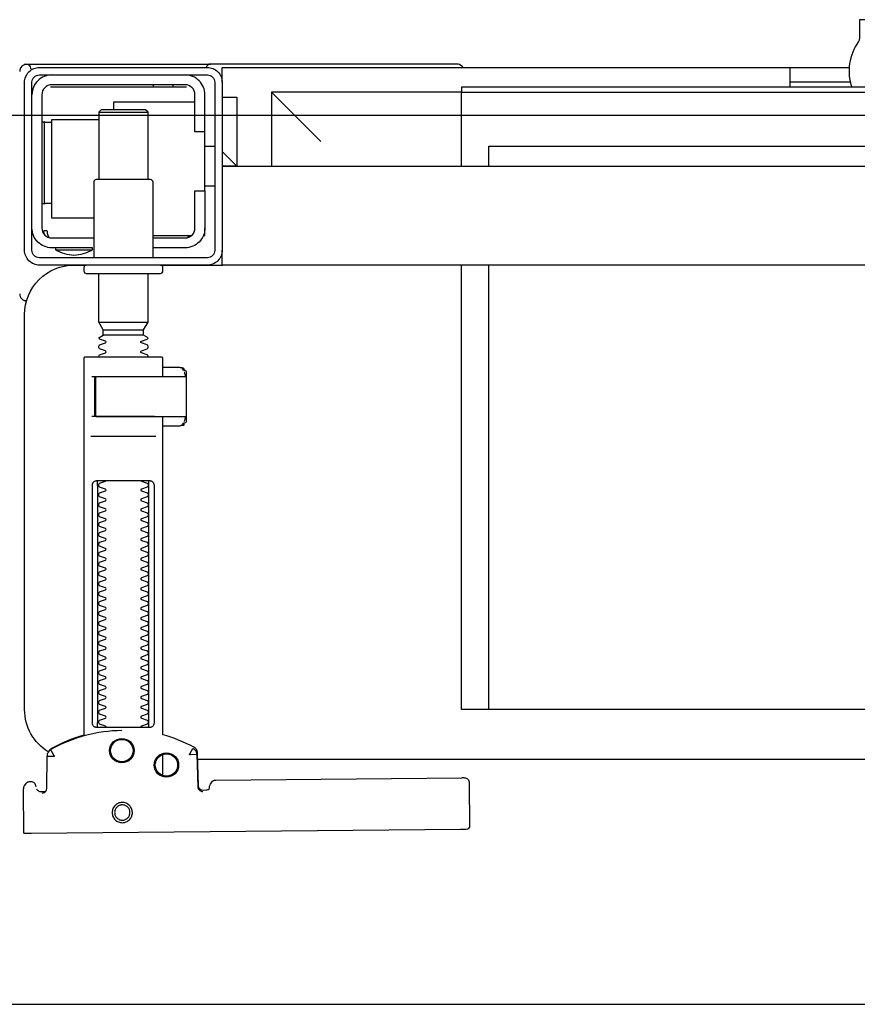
# Model space of a CAD drawing. Header units: millimetres. Extents: x 42924 to 92944, y -369470 to -179866.
# Tile 438 of 512: x 74494 to 74511, y -181714 to -181694. Entities that reach past the tile are written whole.
import ezdxf

# ---------------------------------------------------------------- set-up
doc = ezdxf.new("R2010")
doc.units = ezdxf.units.MM
doc.layers.get('0').update_dxf_attribs({"color": 8})
doc.layers.add('!! 0_ Istn-sciany', color=8, linetype='Continuous')
doc.layers.add('!! 2 ZABUDOWA GK-MDF', color=8, linetype='Continuous')
doc.layers.add('!!_@ wypos sanit nd', color=8, linetype='Continuous', plot=False)

# ---------------------------------------------------------------- blocks, each defined once
blk = doc.blocks.new('A$Cff2eaf8b')
for points in [[(0.19864, 0.08252), (0.11173, 0.08169)], [(0.20013, 0.08252), (0.20025, 0.07353)], [(0.16386, 0.07389), (0.16409, 0.07384), (0.16425, 0.07378), (0.1644, 0.07368), (0.16452, 0.07356), (0.16463, 0.07342), (0.16471, 0.07326), (0.16476, 0.07309), (0.16478, 0.07292), (0.16496, 0.06636), (0.16497, 0.06624), (0.16498, 0.06614), (0.165, 0.06604), (0.16503, 0.06594), (0.16507, 0.06584), (0.16511, 0.06575), (0.16516, 0.06566), (0.16521, 0.06557), (0.16527, 0.06549), (0.16534, 0.0654), (0.16542, 0.06533), (0.1655, 0.06526), (0.16558, 0.06519), (0.16567, 0.06513), (0.16576, 0.06508), (0.16651, 0.0647), (0.16726, 0.06433), (0.16803, 0.06399), (0.16881, 0.06367), (0.1696, 0.06337), (0.17039, 0.06309), (0.17119, 0.06284), (0.172, 0.0626), (0.172, -0.00186)], [(0.1651, 0.06653), (0.16492, 0.07312), (0.1649, 0.07329), (0.16485, 0.07345), (0.16478, 0.07361), (0.16467, 0.07374), (0.16455, 0.07386), (0.16441, 0.07396), (0.16425, 0.07403), (0.16409, 0.07408), (0.16391, 0.07409)], [(0.19757, 0.07355), (0.19749, 0.07368), (0.19738, 0.0738), (0.19726, 0.0739), (0.19713, 0.07399), (0.19698, 0.07405), (0.19683, 0.07408), (0.19667, 0.07409), (0.19577, 0.07408)], [(0.172, 0.07087), (0.172, 0.06656)], [(0.16493, 0.0675), (-0.16477, 0.0675)], [(0.17483, 0.06014), (0.17483, 0.01214)], [(0.18523, 0.01214), (0.18523, 0.06014)], [(-0.11847, -0.0325), (-0.11847, 0.0575), (0.11153, 0.0575), (0.11153, -0.0325)], [(0.10602, 0.0575), (0.10602, -0.0325)], [(0.18662, 0.00214), (0.17345, 0.00214)], [(0.16811, -0.00015), (0.16776, -0.00056), (0.16776, -0.00022), (0.16779, -0.00011), (0.16786, -0.00004), (0.16797, 0), (0.1681, 0.00001), (0.16822, 0.00001), (0.16841, 0.00003), (0.16887, 0.00014), (0.172, 0.00014)], [(0.16848, 0.00006), (0.16856, 0.00012), (0.16876, 0.00014)], [(0.16732, -0.0019), (0.16732, -0.00074), (0.16736, -0.00062), (0.16746, -0.00054), (0.16767, -0.00049)], [(0.16751, -0.00165), (0.16754, -0.00139), (0.16766, -0.00086)], [(0.17371, -0.00186), (0.18481, -0.00186), (0.18637, -0.00186)], [(0.16767, -0.01124), (0.16755, -0.01122), (0.16746, -0.01119), (0.16737, -0.01112), (0.16732, -0.01098), (0.16732, -0.00983)], [(0.18558, -0.00986), (0.18637, -0.00986)], [(0.16766, -0.01087), (0.16754, -0.01033), (0.16751, -0.01008)], [(0.172, -0.01186), (0.16887, -0.01186), (0.16841, -0.01176), (0.16831, -0.01174), (0.16819, -0.01174), (0.16806, -0.01173), (0.16794, -0.01172), (0.16783, -0.01166), (0.16776, -0.01151), (0.16776, -0.01117), (0.16811, -0.01157)], [(0.16876, -0.01186), (0.16866, -0.01186), (0.16848, -0.01178)], [(0.1759, -0.0183), (0.1841, -0.0183)], [(0.1841, -0.01936), (0.1759, -0.01936)], [(0.185, -0.02092), (0.175, -0.02092)], [(0.19962, -0.02522), (0.19976, -0.02523), (0.19987, -0.02526), (0.20001, -0.0253)], [(-0.16, -0.0355), (-0.16, -0.0325), (0.16, -0.0325), (0.16, -0.0355)], [(0.16, -0.0485), (0.16, -0.0365)], [(0.174, -0.0385), (0.16618, -0.0385)], [(0.167, -0.03806), (0.16693, -0.03815), (0.16687, -0.03825), (0.16681, -0.03837), (0.16675, -0.0385)], [(0.19499, -0.03806), (0.19506, -0.03814), (0.19512, -0.03823), (0.19517, -0.03833), (0.19521, -0.03842), (0.19525, -0.03853), (0.19528, -0.03863), (0.19531, -0.03874), (0.19533, -0.03885), (0.19535, -0.03896), (0.19537, -0.03907), (0.19538, -0.03917), (0.19539, -0.03927), (0.19537, -0.03937), (0.19547, -0.0394), (0.19557, -0.0394), (0.19567, -0.0394), (0.19578, -0.0394), (0.19589, -0.0394), (0.19612, -0.0394), (0.19616, -0.0393), (0.19615, -0.03919), (0.19613, -0.03907), (0.19609, -0.03894), (0.19605, -0.03882), (0.19594, -0.03861)], [(0.1635, -0.0475), (0.1635, -0.04)], [(0.186, -0.042), (0.1945, -0.042), (0.1945, -0.062), (0.185, -0.062)], [(0.19591, -0.04489), (0.19602, -0.04489), (0.19615, -0.04489), (0.19632, -0.04489), (0.1965, -0.04489)], [(0.1615, -0.0485), (0.1635, -0.0485)], [(0.175, -0.0498), (0.175, -0.06346), (0.1755, -0.06396), (0.1845, -0.06396), (0.185, -0.06346), (0.185, -0.0498)], [(0.16, -0.0555), (0.157, -0.0525), (0.16, -0.0525), (-0.16, -0.0525), (-0.157, -0.0525), (-0.16, -0.0555)], [(0.10602, -0.0525), (0.10602, -0.05658), (-0.11847, -0.05658)], [(0.11153, -0.0525), (0.11153, -0.0675), (0.15, -0.0675)], [(0.14, -0.0575), (0.15, -0.0675), (0.15, -0.0525)], [(0.16, -0.0665), (0.157, -0.0665), (0.157, -0.0525)], [(0.1615, -0.0565), (0.1635, -0.0565)], [(0.1965, -0.06151), (0.19632, -0.06151), (0.19615, -0.06151), (0.19602, -0.06151), (0.19591, -0.06151)], [(0.185, -0.06346), (0.175, -0.06346)], [(0.1655, -0.0655), (0.182, -0.0655), (0.182, -0.06396)], [(0.03283, -0.0695), (0.045, -0.0695)], [(0.16, -0.0695), (0.16, -0.0725), (0.03305, -0.0725)], [(0.045, -0.0685), (0.045, -0.0725)], [(0.16721, -0.0685), (0.19466, -0.0685), (0.19478, -0.0685)], [(0.17, -0.069), (0.17, -0.0685)], [(0.174, -0.069), (0.174, -0.0685)]]:
    blk.add_lwpolyline(points)
for points in [[(0.16424, 0.07378), (0.16327, 0.07377), (0.16304, 0.07374), (0.16282, 0.07366), (0.16262, 0.07353), (0.16265, 0.07357), (0.16258, 0.07337), (0.16257, 0.07317, -0.157432), (0.16238, 0.07258), (0.1621, 0.07218, -0.241147), (0.16129, 0.07175), (0.1115, 0.07128), (0.11133, 0.07127), (0.11119, 0.07127), (0.11107, 0.07127), (0.11094, 0.07128), (0.11078, 0.0713), (0.11062, 0.07135), (0.11047, 0.07143), (0.11033, 0.07153), (0.11022, 0.07165), (0.11012, 0.07179), (0.11005, 0.07194), (0.11001, 0.0721), (0.10999, 0.07227), (0.10995, 0.08127), (0.11022, 0.08166)], [(0.19647, 0.0744), (0.19626, 0.07438), (0.19604, 0.0743), (0.19585, 0.07417), (0.19566, 0.07396, 0.132231), (0.19551, 0.07346), (0.19546, 0.06691)], [(0.19768, 0.0731, 0.415336), (0.19869, 0.07211)], [(0.19885, 0.07212), (0.19898, 0.07212), (0.19912, 0.07213), (0.19927, 0.07216), (0.1994, 0.07222), (0.19953, 0.07229), (0.19965, 0.07238), (0.19975, 0.07248), (0.20007, 0.07294, 0.158481), (0.20025, 0.07353)], [(0.18031, 0.06175, 0.125713), (0.19466, 0.06556, 0.121439), (0.19519, 0.06605, -0.262119), (0.2, 0.0575), (0.2, -0.0225, -0.414214), (0.19, -0.0325), (0.18751, -0.0325, 0.405519), (0.188, -0.032), (0.188, -0.0313, 0.414214), (0.1875, -0.0308), (0.1725, -0.0308, 0.414214), (0.172, -0.0313), (0.172, -0.032, 0.405519), (0.17249, -0.0325, 0.001664), (0.15993, -0.0325)], [(0.172, -0.00986), (0.172, -0.01366, 0.414214), (0.1722, -0.01386), (0.18462, -0.01386), (0.1878, -0.01386, 0.414214), (0.188, -0.01366), (0.188, 0.06267), (0.18885, 0.06292), (0.18969, 0.06319), (0.19052, 0.0635), (0.19134, 0.06382), (0.19215, 0.06417), (0.19295, 0.06454), (0.19374, 0.06494), (0.19456, 0.06538), (0.19464, 0.06544), (0.19473, 0.0655), (0.19481, 0.06557), (0.19488, 0.06564), (0.19495, 0.06572), (0.19502, 0.06581)], [(0.17647, 0.01114, 0.182836), (0.17636, 0.01123), (0.17515, 0.01163, 0.050055), (0.175, 0.0119), (0.175, 0.01218, 0.050055), (0.17515, 0.01244), (0.17636, 0.01285, 0.719897), (0.17636, 0.01323), (0.17515, 0.01363, 0.050055), (0.175, 0.0139), (0.175, 0.01418, 0.050055), (0.17515, 0.01444), (0.17636, 0.01485, 0.719897), (0.17636, 0.01523), (0.17515, 0.01563, 0.050055), (0.175, 0.0159), (0.175, 0.01618, 0.050055), (0.17515, 0.01644), (0.17636, 0.01685, 0.719897), (0.17636, 0.01723), (0.17515, 0.01763, 0.050055), (0.175, 0.0179), (0.175, 0.01818, 0.050055), (0.17515, 0.01844), (0.17636, 0.01885, 0.719897), (0.17636, 0.01923), (0.17515, 0.01963, 0.050055), (0.175, 0.0199), (0.175, 0.02018, 0.050055), (0.17515, 0.02044), (0.17636, 0.02085, 0.719897), (0.17636, 0.02123), (0.17515, 0.02163, 0.050055), (0.175, 0.0219), (0.175, 0.02218, 0.050055), (0.17515, 0.02244), (0.17636, 0.02285, 0.719897), (0.17636, 0.02323), (0.17515, 0.02363, 0.050055), (0.175, 0.0239), (0.175, 0.02418, 0.050055), (0.17515, 0.02444), (0.17636, 0.02485, 0.719897), (0.17636, 0.02523), (0.17515, 0.02563, 0.050055), (0.175, 0.0259), (0.175, 0.02618, 0.050055), (0.17515, 0.02644), (0.17636, 0.02685, 0.719897), (0.17636, 0.02723), (0.17515, 0.02763, 0.050055), (0.175, 0.0279), (0.175, 0.02818, 0.050055), (0.17515, 0.02844), (0.17636, 0.02885, 0.719897), (0.17636, 0.02923), (0.17515, 0.02963, 0.050055), (0.175, 0.0299), (0.175, 0.03018, 0.050055), (0.17515, 0.03044), (0.17636, 0.03085, 0.719897), (0.17636, 0.03123), (0.17515, 0.03163, 0.050055), (0.175, 0.0319), (0.175, 0.03218, 0.050055), (0.17515, 0.03244), (0.17636, 0.03285, 0.719897), (0.17636, 0.03323), (0.17515, 0.03363, 0.050055), (0.175, 0.0339), (0.175, 0.03418, 0.050055), (0.17515, 0.03444), (0.17636, 0.03485, 0.719897), (0.17636, 0.03523), (0.17515, 0.03563, 0.050055), (0.175, 0.0359), (0.175, 0.03618, 0.050055), (0.17515, 0.03644), (0.17636, 0.03685, 0.719897), (0.17636, 0.03723), (0.17515, 0.03763, 0.050055), (0.175, 0.0379), (0.175, 0.03818, 0.050055), (0.17515, 0.03844), (0.17636, 0.03885, 0.719897), (0.17636, 0.03923), (0.17515, 0.03963, 0.050055), (0.175, 0.0399), (0.175, 0.04018, 0.050055), (0.17515, 0.04044), (0.17636, 0.04085, 0.719897), (0.17636, 0.04123), (0.17515, 0.04163, 0.050055), (0.175, 0.0419), (0.175, 0.04218, 0.050055), (0.17515, 0.04244), (0.17636, 0.04285, 0.719897), (0.17636, 0.04323), (0.17515, 0.04363, 0.050055), (0.175, 0.0439), (0.175, 0.04418, 0.050055), (0.17515, 0.04444), (0.17636, 0.04485, 0.719897), (0.17636, 0.04523), (0.17515, 0.04563, 0.050055), (0.175, 0.0459), (0.175, 0.04618, 0.050055), (0.17515, 0.04644), (0.17636, 0.04685, 0.719897), (0.17636, 0.04723), (0.17515, 0.04763, 0.050055), (0.175, 0.0479), (0.175, 0.04818, 0.050055), (0.17515, 0.04844), (0.17636, 0.04885, 0.719897), (0.17636, 0.04923), (0.17515, 0.04963, 0.050055), (0.175, 0.0499), (0.175, 0.05018, 0.050055), (0.17515, 0.05044), (0.17636, 0.05085, 0.719897), (0.17636, 0.05123), (0.17515, 0.05163, 0.050055), (0.175, 0.0519), (0.175, 0.05218, 0.050055), (0.17515, 0.05244), (0.17636, 0.05285, 0.719897), (0.17636, 0.05323), (0.17515, 0.05363, 0.050055), (0.175, 0.0539), (0.175, 0.05418, 0.050055), (0.17515, 0.05444), (0.17636, 0.05485, 0.719897), (0.17636, 0.05523), (0.17515, 0.05563, 0.050055), (0.175, 0.0559), (0.175, 0.05618, 0.050055), (0.17515, 0.05644), (0.17636, 0.05685, 0.719897), (0.17636, 0.05723), (0.17515, 0.05763, 0.050055), (0.175, 0.0579), (0.175, 0.05818, 0.050055), (0.17515, 0.05844), (0.17636, 0.05885, 0.719897), (0.17636, 0.05923), (0.17515, 0.05963, 0.050055), (0.175, 0.0599), (0.175, 0.06018, 0.050055), (0.17515, 0.06044), (0.17636, 0.06085, 0.474594), (0.17647, 0.06114)], [(0.18353, 0.06114, 0.474594), (0.18364, 0.06085), (0.18485, 0.06044, 0.050055), (0.185, 0.06018), (0.185, 0.0599, 0.050055), (0.18485, 0.05963), (0.18364, 0.05923, 0.719897), (0.18364, 0.05885), (0.18485, 0.05844, 0.050055), (0.185, 0.05818), (0.185, 0.0579, 0.050055), (0.18485, 0.05763), (0.18364, 0.05723, 0.719897), (0.18364, 0.05685), (0.18485, 0.05644, 0.050055), (0.185, 0.05618), (0.185, 0.0559, 0.050055), (0.18485, 0.05563), (0.18364, 0.05523, 0.719897), (0.18364, 0.05485), (0.18485, 0.05444, 0.050055), (0.185, 0.05418), (0.185, 0.0539, 0.050055), (0.18485, 0.05363), (0.18364, 0.05323, 0.719897), (0.18364, 0.05285), (0.18485, 0.05244, 0.050055), (0.185, 0.05218), (0.185, 0.0519, 0.050055), (0.18485, 0.05163), (0.18364, 0.05123, 0.719897), (0.18364, 0.05085), (0.18485, 0.05044, 0.050055), (0.185, 0.05018), (0.185, 0.0499, 0.050055), (0.18485, 0.04963), (0.18364, 0.04923, 0.719897), (0.18364, 0.04885), (0.18485, 0.04844, 0.050055), (0.185, 0.04818), (0.185, 0.0479, 0.050055), (0.18485, 0.04763), (0.18364, 0.04723, 0.719897), (0.18364, 0.04685), (0.18485, 0.04644, 0.050055), (0.185, 0.04618), (0.185, 0.0459, 0.050055), (0.18485, 0.04563), (0.18364, 0.04523, 0.719897), (0.18364, 0.04485), (0.18485, 0.04444, 0.050055), (0.185, 0.04418), (0.185, 0.0439, 0.050055), (0.18485, 0.04363), (0.18364, 0.04323, 0.719897), (0.18364, 0.04285), (0.18485, 0.04244, 0.050055), (0.185, 0.04218), (0.185, 0.0419, 0.050055), (0.18485, 0.04163), (0.18364, 0.04123, 0.719897), (0.18364, 0.04085), (0.18485, 0.04044, 0.050055), (0.185, 0.04018), (0.185, 0.0399, 0.050055), (0.18485, 0.03963), (0.18364, 0.03923, 0.719897), (0.18364, 0.03885), (0.18485, 0.03844, 0.050055), (0.185, 0.03818), (0.185, 0.0379, 0.050055), (0.18485, 0.03763), (0.18364, 0.03723, 0.719897), (0.18364, 0.03685), (0.18485, 0.03644, 0.050055), (0.185, 0.03618), (0.185, 0.0359, 0.050055), (0.18485, 0.03563), (0.18364, 0.03523, 0.719897), (0.18364, 0.03485), (0.18485, 0.03444, 0.050055), (0.185, 0.03418), (0.185, 0.0339, 0.050055), (0.18485, 0.03363), (0.18364, 0.03323, 0.719897), (0.18364, 0.03285), (0.18485, 0.03244, 0.050055), (0.185, 0.03218), (0.185, 0.0319, 0.050055), (0.18485, 0.03163), (0.18364, 0.03123, 0.719897), (0.18364, 0.03085), (0.18485, 0.03044, 0.050055), (0.185, 0.03018), (0.185, 0.0299, 0.050055), (0.18485, 0.02963), (0.18364, 0.02923, 0.719897), (0.18364, 0.02885), (0.18485, 0.02844, 0.050055), (0.185, 0.02818), (0.185, 0.0279, 0.050055), (0.18485, 0.02763), (0.18364, 0.02723, 0.719897), (0.18364, 0.02685), (0.18485, 0.02644, 0.050055), (0.185, 0.02618), (0.185, 0.0259, 0.050055), (0.18485, 0.02563), (0.18364, 0.02523, 0.719897), (0.18364, 0.02485), (0.18485, 0.02444, 0.050055), (0.185, 0.02418), (0.185, 0.0239, 0.050055), (0.18485, 0.02363), (0.18364, 0.02323, 0.719897), (0.18364, 0.02285), (0.18485, 0.02244, 0.050055), (0.185, 0.02218), (0.185, 0.0219, 0.050055), (0.18485, 0.02163), (0.18364, 0.02123, 0.719897), (0.18364, 0.02085), (0.18485, 0.02044, 0.050055), (0.185, 0.02018), (0.185, 0.0199, 0.050055), (0.18485, 0.01963), (0.18364, 0.01923, 0.719897), (0.18364, 0.01885), (0.18485, 0.01844, 0.050055), (0.185, 0.01818), (0.185, 0.0179, 0.050055), (0.18485, 0.01763), (0.18364, 0.01723, 0.719897), (0.18364, 0.01685), (0.18485, 0.01644, 0.050055), (0.185, 0.01618), (0.185, 0.0159, 0.050055), (0.18485, 0.01563), (0.18364, 0.01523, 0.719897), (0.18364, 0.01485), (0.18485, 0.01444, 0.050055), (0.185, 0.01418), (0.185, 0.0139, 0.050055), (0.18485, 0.01363), (0.18364, 0.01323, 0.719897), (0.18364, 0.01285), (0.18485, 0.01244, 0.050055), (0.185, 0.01218), (0.185, 0.0119, 0.050055), (0.18485, 0.01163), (0.18364, 0.01123, 0.182836), (0.18353, 0.01114)], [(0.18575, -0.00966), (0.18575, -0.00207), (0.18572, -0.00196), (0.18564, -0.00189), (0.18554, -0.00186), (0.18565, -0.00188), (0.18573, -0.00194), (0.18577, -0.00204), (0.18577, -0.00966), (0.18574, -0.00977), (0.18566, -0.00984), (0.18547, -0.00986), (0.18558, -0.00981), (0.18563, -0.00966), (0.18563, -0.00206), (0.18557, -0.00191), (0.18547, -0.00186), (0.16743, -0.00186, 0.414214), (0.16723, -0.00206), (0.16723, -0.00966, 0.414214), (0.16743, -0.00986), (0.18547, -0.00986)], [(0.18555, -0.00986, 0.414213), (0.18575, -0.00966), (0.18575, -0.00207), (0.18575, -0.00966), (0.18572, -0.00977), (0.18564, -0.00984), (0.18554, -0.00986)], [(0.175, -0.01382), (0.175, -0.01406, -0.050055), (0.17515, -0.01432), (0.17636, -0.01473, -0.719897), (0.17636, -0.01511), (0.17515, -0.01552, -0.050055), (0.175, -0.01578), (0.175, -0.01606, -0.050055), (0.17515, -0.01632), (0.17636, -0.01673, -0.719897), (0.17636, -0.01711), (0.17515, -0.01752, -0.050055), (0.175, -0.01778), (0.1759, -0.0183), (0.1759, -0.01936), (0.175, -0.02092), (0.175, -0.0308)], [(0.185, -0.01382), (0.185, -0.01406, 0.050055), (0.18485, -0.01432), (0.18364, -0.01473, 0.719897), (0.18364, -0.01511), (0.18485, -0.01552, 0.050055), (0.185, -0.01578), (0.185, -0.01606, 0.050055), (0.18485, -0.01632), (0.18364, -0.01673, 0.719897), (0.18364, -0.01711), (0.18485, -0.01752, 0.050055), (0.185, -0.01778), (0.1841, -0.0183), (0.1841, -0.01936), (0.185, -0.02092), (0.185, -0.0308)], [(0.2001, -0.02534, 0.126559), (0.19961, -0.02525)], [(0.20099, -0.02671, 0.198909), (0.20055, -0.02564, 0.091301), (0.2001, -0.02534)], [(0.174, -0.034), (0.174, -0.0493, 0.414214), (0.1745, -0.0498), (0.1855, -0.0498, 0.414214), (0.186, -0.0493), (0.186, -0.034)], [(0.19375, -0.03562, 0.119096), (0.19, -0.03454, 0.119096), (0.18625, -0.03562)], [(0.19375, -0.036), (0.19375, -0.03562), (0.18625, -0.03562), (0.18625, -0.036), (0.1945, -0.036, -0.414214), (0.1985, -0.04)], [(0.16379, -0.0385), (0.1635, -0.0385), (0.1635, -0.04, -0.414214), (0.1675, -0.036), (0.174, -0.036)], [(0.174, -0.038), (0.1675, -0.038, 0.414214), (0.1655, -0.04), (0.1655, -0.0475), (0.1635, -0.0475), (0.1635, -0.067, 0.414214), (0.1675, -0.071)], [(0.1635, -0.0595), (0.1655, -0.0595), (0.1655, -0.067, 0.414214), (0.1675, -0.069), (0.1945, -0.069, 0.414214), (0.1965, -0.067), (0.1965, -0.04, 0.414214), (0.1945, -0.038), (0.186, -0.038)], [(0.1945, -0.04497), (0.19515, -0.04496), (0.19542, -0.04496), (0.1956, -0.04496), (0.19566, -0.04496, 0.116465), (0.19589, -0.0449), (0.196, -0.04485), (0.196, -0.06155), (0.19589, -0.0615, 0.116465), (0.19566, -0.06144), (0.19542, -0.06144), (0.19515, -0.06144), (0.1945, -0.06143)], [(0.1945, -0.071, 0.414214), (0.1985, -0.067)], [(-0.04, -0.0685), (-0.03255, -0.0685, 0.236962), (-0.03118, -0.07775, -0.154353), (-0.031, -0.07832), (-0.031, -0.08218), (0.031, -0.08218), (0.031, -0.07832, -0.154353), (0.03118, -0.07775, 0.236962), (0.03255, -0.0685), (0.04, -0.0685)], [(0.2001, -0.07306, 0.091301), (0.20055, -0.07276, 0.198909), (0.20099, -0.0717)], [(0.11124, -0.0725), (0.11142, -0.07274), (0.11165, -0.07293), (0.11192, -0.07308), (0.1122, -0.07317), (0.1125, -0.0732), (0.1623, -0.0732, 0.326231), (0.16325, -0.0725)], [(0.1987, -0.07216, 0.000114), (0.1987, -0.07216, 0.517015), (0.20003, -0.07309), (0.19993, -0.07313), (0.19983, -0.07315), (0.19971, -0.07318), (0.19958, -0.07319), (0.19948, -0.07319), (0.19903, -0.07319), (0.19841, -0.07319), (0.19771, -0.07319), (0.16427, -0.07319), (0.16392, -0.07319), (0.16356, -0.07319), (0.16323, -0.07319), (0.16293, -0.07319), (0.16269, -0.07319), (0.16249, -0.07319), (0.16236, -0.07319)]]:
    blk.add_lwpolyline(points, format="xyb")
for points in [[(0.18024, 0.0763), (0.18044, 0.07631), (0.18064, 0.07634), (0.18083, 0.07639), (0.18102, 0.07646), (0.1812, 0.07655), (0.18138, 0.07665), (0.18154, 0.07677), (0.18168, 0.07691), (0.18182, 0.07706), (0.18193, 0.07722), (0.18204, 0.0774), (0.18212, 0.07758), (0.18219, 0.07777), (0.18223, 0.07796), (0.18226, 0.07816), (0.18227, 0.07836), (0.18226, 0.07857), (0.18223, 0.07876), (0.18217, 0.07896), (0.18211, 0.07915), (0.18202, 0.07933), (0.18191, 0.0795), (0.18179, 0.07966), (0.18165, 0.07981), (0.1815, 0.07994), (0.18134, 0.08006), (0.18117, 0.08016), (0.18099, 0.08024), (0.1808, 0.08031), (0.1806, 0.08036), (0.1804, 0.08038), (0.1802, 0.08039), (0.18, 0.08038), (0.1798, 0.08035), (0.17961, 0.0803), (0.17942, 0.08023), (0.17924, 0.08014), (0.17907, 0.08004), (0.17891, 0.07992), (0.17876, 0.07978), (0.17863, 0.07963), (0.17851, 0.07947), (0.17841, 0.07929), (0.17832, 0.07911), (0.17826, 0.07892), (0.17821, 0.07872), (0.17818, 0.07853), (0.17817, 0.07832), (0.17819, 0.07812), (0.17822, 0.07793), (0.17827, 0.07773), (0.17834, 0.07754), (0.17842, 0.07736), (0.17853, 0.07719), (0.17865, 0.07703), (0.17879, 0.07688), (0.17894, 0.07675), (0.1791, 0.07663), (0.17927, 0.07653), (0.17946, 0.07645), (0.17965, 0.07638), (0.17984, 0.07633), (0.18004, 0.07631)], [(0.18023, 0.07679), (0.18038, 0.0768), (0.18053, 0.07682), (0.18068, 0.07686), (0.18082, 0.07691), (0.18096, 0.07698), (0.18109, 0.07706), (0.18121, 0.07715), (0.18132, 0.07725), (0.18143, 0.07737), (0.18151, 0.07749), (0.18159, 0.07762), (0.18166, 0.07776), (0.18171, 0.0779), (0.18174, 0.07805), (0.18176, 0.0782), (0.18177, 0.07835), (0.18176, 0.0785), (0.18174, 0.07866), (0.1817, 0.0788), (0.18164, 0.07895), (0.18158, 0.07908), (0.1815, 0.07921), (0.18141, 0.07933), (0.1813, 0.07944), (0.18119, 0.07955), (0.18107, 0.07964), (0.18093, 0.07971), (0.1808, 0.07978), (0.18065, 0.07983), (0.18051, 0.07986), (0.18036, 0.07988), (0.1802, 0.07989), (0.18005, 0.07988), (0.1799, 0.07986), (0.17975, 0.07982), (0.17961, 0.07976), (0.17947, 0.0797), (0.17935, 0.07962), (0.17922, 0.07953), (0.17911, 0.07942), (0.17901, 0.07931), (0.17892, 0.07919), (0.17884, 0.07906), (0.17878, 0.07892), (0.17873, 0.07877), (0.1787, 0.07863), (0.17867, 0.07848), (0.17867, 0.07832), (0.17868, 0.07817), (0.1787, 0.07802), (0.17874, 0.07787), (0.17879, 0.07773), (0.17886, 0.07759), (0.17894, 0.07746), (0.17903, 0.07734), (0.17913, 0.07723), (0.17925, 0.07713), (0.17937, 0.07704), (0.1795, 0.07696), (0.17964, 0.0769), (0.17978, 0.07685), (0.17993, 0.07682), (0.18008, 0.07679)], [(0.16587, 0.06536), (0.16582, 0.06538), (0.16577, 0.06542), (0.16573, 0.06545), (0.16568, 0.06549), (0.16563, 0.06553), (0.16558, 0.06558), (0.16553, 0.06563), (0.16548, 0.06568), (0.16544, 0.06573), (0.1654, 0.06579), (0.16536, 0.06585), (0.16532, 0.06591), (0.16529, 0.06597), (0.16526, 0.06603), (0.16523, 0.0661), (0.16521, 0.06616), (0.16519, 0.06623), (0.16517, 0.06629), (0.16515, 0.06636), (0.16514, 0.06642), (0.16514, 0.06648), (0.16513, 0.06654), (0.16513, 0.06659), (0.16518, 0.06661), (0.16643, 0.06666), (0.16648, 0.06666), (0.16654, 0.06666), (0.16659, 0.06668), (0.16664, 0.06665), (0.16661, 0.06661), (0.16658, 0.06656), (0.16655, 0.06651), (0.16652, 0.06645), (0.16594, 0.06536)], [(0.18533, 0.06114), (0.18541, 0.06113), (0.1855, 0.06112), (0.18559, 0.06111), (0.18567, 0.06108), (0.18575, 0.06105), (0.18583, 0.06101), (0.18591, 0.06096), (0.18597, 0.0609), (0.18604, 0.06084), (0.18609, 0.06076), (0.18615, 0.06068), (0.18619, 0.06058), (0.18623, 0.06048), (0.18625, 0.06037), (0.18627, 0.06025), (0.18628, 0.06014), (0.18628, 0.01214), (0.18627, 0.01202), (0.18625, 0.01191), (0.18623, 0.0118), (0.18619, 0.01169), (0.18615, 0.0116), (0.18609, 0.01151), (0.18604, 0.01144), (0.18597, 0.01137), (0.18591, 0.01131), (0.18583, 0.01126), (0.18575, 0.01122), (0.18567, 0.01119), (0.18559, 0.01117), (0.1855, 0.01115), (0.18541, 0.01114), (0.18533, 0.01114), (0.17475, 0.01114), (0.17466, 0.01114), (0.17457, 0.01115), (0.17449, 0.01117), (0.1744, 0.01119), (0.17432, 0.01122), (0.17424, 0.01126), (0.17416, 0.01131), (0.17409, 0.01137), (0.17403, 0.01144), (0.17397, 0.01151), (0.17392, 0.0116), (0.17387, 0.01169), (0.17384, 0.0118), (0.17381, 0.01191), (0.17379, 0.01202), (0.17379, 0.01214), (0.17379, 0.06014), (0.17379, 0.06025), (0.17381, 0.06037), (0.17384, 0.06048), (0.17387, 0.06058), (0.17392, 0.06068), (0.17397, 0.06076), (0.17403, 0.06084), (0.17409, 0.0609), (0.17416, 0.06096), (0.17424, 0.06101), (0.17432, 0.06105), (0.1744, 0.06108), (0.17449, 0.06111), (0.17457, 0.06112), (0.17466, 0.06113), (0.17475, 0.06114)], [(-0.11847, -0.0685), (0.11153, -0.0685), (0.11153, -0.0675), (-0.11847, -0.0675)]]:
    blk.add_lwpolyline(points, close=True)
for points in [[(0.19546, 0.0669), (0.19546, 0.0669), (0.19546, 0.0669), (0.19546, 0.06691), (0.19546, 0.06691), (0.19546, 0.06691), (0.19546, 0.06691), (0.19546, 0.06691), (0.19546, 0.06691), (0.19546, 0.06691), (0.19546, 0.06691), (0.19546, 0.06691), (0.19546, 0.06691), (0.19546, 0.06691), (0.19546, 0.06691), (0.19546, 0.06691), (0.19546, 0.06691), (0.19546, 0.06691), (0.19546, 0.06691), (0.19546, 0.06691), (0.19546, 0.0669), (0.19546, 0.0669), (0.19546, 0.0669), (0.19546, 0.0669), (0.19546, 0.0669), (0.19546, 0.0669), (0.19546, 0.0669), (0.19546, 0.0669), (0.19546, 0.0669), (0.19546, 0.0669), (0.19546, 0.0669), (0.19546, 0.0669), (0.19546, 0.0669), (0.19546, 0.0669), (0.19546, 0.0669), (0.19546, 0.0669), (0.19545, 0.0669), (0.19545, 0.06691), (0.19545, 0.06691), (0.19545, 0.06691), (0.19545, 0.06691), (0.19545, 0.06691), (0.19545, 0.06691), (0.19545, 0.06691), (0.19545, 0.06691), (0.19544, 0.06691), (0.19544, 0.06691), (0.19544, 0.0669), (0.19544, 0.0669), (0.19544, 0.0669), (0.19543, 0.0669), (0.19543, 0.0669), (0.19543, 0.0669), (0.19543, 0.0669), (0.19543, 0.0669), (0.19543, 0.0669), (0.19543, 0.0669), (0.19542, 0.0669), (0.19542, 0.0669), (0.19542, 0.0669), (0.19542, 0.0669), (0.19542, 0.0669), (0.19541, 0.0669), (0.19541, 0.0669), (0.19541, 0.0669), (0.19541, 0.0669), (0.19541, 0.0669), (0.1954, 0.0669), (0.1954, 0.0669), (0.1954, 0.0669), (0.19539, 0.0669), (0.19539, 0.0669), (0.19539, 0.0669), (0.19537, 0.06691), (0.19537, 0.06691), (0.19537, 0.06691), (0.19536, 0.06691), (0.19536, 0.06691), (0.19535, 0.06691), (0.19535, 0.06691), (0.19534, 0.06691), (0.19534, 0.06691), (0.19533, 0.06691), (0.19533, 0.06691), (0.19532, 0.06691), (0.19532, 0.06691), (0.19531, 0.06691), (0.19531, 0.06691), (0.1953, 0.06691), (0.19529, 0.06691), (0.19529, 0.06691), (0.19528, 0.06691), (0.19527, 0.06691), (0.19527, 0.06691), (0.19526, 0.06691), (0.19525, 0.06691), (0.19524, 0.06691), (0.19523, 0.06691), (0.19523, 0.06691), (0.19522, 0.06691), (0.19521, 0.06691), (0.1952, 0.06691), (0.19519, 0.06691), (0.19518, 0.06691), (0.19517, 0.06691), (0.19516, 0.06691), (0.19515, 0.06691), (0.19514, 0.06691), (0.19513, 0.06691), (0.19512, 0.06691), (0.19511, 0.06691), (0.1951, 0.06691), (0.19509, 0.06691), (0.19508, 0.06691), (0.19507, 0.06691), (0.19506, 0.06691), (0.19505, 0.06691), (0.19504, 0.06691), (0.19503, 0.06691), (0.19502, 0.06691), (0.19501, 0.06691), (0.19499, 0.06691), (0.19498, 0.06691), (0.19497, 0.06691), (0.19496, 0.06691), (0.19495, 0.06691), (0.19494, 0.06692), (0.19492, 0.06692), (0.19491, 0.06692), (0.1949, 0.06692), (0.19489, 0.06692), (0.19487, 0.06692), (0.19486, 0.06692), (0.19485, 0.06692), (0.19484, 0.06692), (0.19482, 0.06692), (0.19481, 0.06692), (0.19469, 0.06692), (0.19464, 0.06692), (0.19459, 0.06692), (0.19456, 0.06692), (0.19453, 0.06692), (0.19451, 0.06692), (0.19448, 0.06692), (0.19445, 0.06692), (0.19443, 0.06692), (0.1944, 0.06692), (0.19438, 0.06692), (0.19435, 0.06692), (0.19433, 0.06692), (0.1943, 0.06692), (0.19428, 0.06692), (0.19427, 0.06692), (0.19425, 0.06692), (0.19423, 0.06692), (0.19422, 0.06692), (0.19421, 0.06692), (0.19419, 0.06692), (0.19418, 0.06692), (0.19418, 0.06692), (0.19417, 0.06692), (0.19416, 0.06692), (0.19416, 0.06692), (0.19415, 0.06692), (0.19415, 0.06693), (0.19414, 0.06693), (0.19414, 0.06693), (0.19413, 0.06693), (0.19413, 0.06693), (0.19412, 0.06693), (0.19412, 0.06693), (0.19411, 0.06693), (0.19411, 0.06693), (0.19411, 0.06692), (0.1941, 0.06692), (0.1941, 0.06692), (0.1941, 0.06692), (0.19409, 0.06692), (0.19409, 0.06692), (0.19409, 0.06692), (0.19408, 0.06692), (0.19408, 0.06692), (0.19408, 0.06692), (0.19407, 0.06692), (0.19407, 0.06692), (0.19406, 0.06692), (0.19406, 0.06692), (0.19406, 0.06692), (0.19406, 0.06692), (0.19405, 0.06692), (0.19405, 0.06692), (0.19405, 0.06692), (0.19405, 0.06692), (0.19404, 0.06693), (0.19404, 0.06693), (0.19404, 0.06693), (0.19403, 0.06693), (0.19403, 0.06693), (0.19402, 0.06693), (0.19402, 0.06694), (0.19402, 0.06694), (0.19401, 0.06694), (0.19401, 0.06694), (0.19401, 0.06694), (0.194, 0.06694), (0.194, 0.06694), (0.194, 0.06694), (0.194, 0.06694), (0.194, 0.06694), (0.194, 0.06694), (0.19399, 0.06694), (0.19399, 0.06694), (0.19399, 0.06694), (0.19399, 0.06694), (0.19399, 0.06694), (0.19399, 0.06694), (0.19399, 0.06694), (0.19398, 0.06694), (0.19398, 0.06694), (0.19398, 0.06694), (0.19398, 0.06693), (0.19398, 0.06693), (0.19397, 0.06693), (0.19397, 0.06693), (0.19397, 0.06693), (0.19397, 0.06693), (0.19397, 0.06692), (0.19397, 0.06692), (0.19397, 0.06692), (0.19397, 0.06692), (0.19397, 0.06692), (0.19397, 0.06691), (0.19397, 0.06691), (0.19397, 0.06691), (0.19397, 0.06691), (0.19397, 0.0669), (0.19397, 0.0669), (0.19397, 0.0669), (0.19397, 0.0669), (0.19397, 0.0669), (0.19397, 0.06689), (0.19397, 0.06689), (0.19397, 0.06689), (0.19397, 0.06689), (0.19397, 0.06689), (0.19397, 0.06688), (0.19397, 0.06688), (0.19398, 0.06688), (0.19398, 0.06688), (0.19398, 0.06688), (0.19398, 0.06687), (0.19399, 0.06687), (0.19399, 0.06687), (0.19399, 0.06687), (0.194, 0.06686), (0.194, 0.06686), (0.19401, 0.06685), (0.19401, 0.06685), (0.19401, 0.06685), (0.19402, 0.06684), (0.19402, 0.06684), (0.19402, 0.06684), (0.19402, 0.06683), (0.19403, 0.06683), (0.19403, 0.06683), (0.19403, 0.06682), (0.19403, 0.06682), (0.19403, 0.06682), (0.19403, 0.06681), (0.19403, 0.06681), (0.19404, 0.06681), (0.19404, 0.06681), (0.19404, 0.0668), (0.19404, 0.0668), (0.19404, 0.0668), (0.19404, 0.06679), (0.19405, 0.06679), (0.19405, 0.06679), (0.19405, 0.06678), (0.19405, 0.06678), (0.19405, 0.06677), (0.19406, 0.06677), (0.19406, 0.06677), (0.19406, 0.06676), (0.19406, 0.06676), (0.19407, 0.06675), (0.19407, 0.06675), (0.19407, 0.06674), (0.19408, 0.06673), (0.19408, 0.06672), (0.19409, 0.06671), (0.1941, 0.0667), (0.1941, 0.06669), (0.19411, 0.06668), (0.19412, 0.06666), (0.19414, 0.06663), (0.19416, 0.06659), (0.19418, 0.06655), (0.19419, 0.06653), (0.1942, 0.06652), (0.19421, 0.0665), (0.19422, 0.06648), (0.19423, 0.06646), (0.19433, 0.06627), (0.19434, 0.06626), (0.19435, 0.06624), (0.19436, 0.06622), (0.19437, 0.06621), (0.19438, 0.06619), (0.19439, 0.06618), (0.1944, 0.06616), (0.1944, 0.06614), (0.19441, 0.06613), (0.19442, 0.06611), (0.19443, 0.0661), (0.19444, 0.06608), (0.19445, 0.06607), (0.19445, 0.06605), (0.19446, 0.06604), (0.19447, 0.06603), (0.19448, 0.06601), (0.19448, 0.066), (0.19449, 0.06598), (0.1945, 0.06597), (0.19451, 0.06596), (0.19451, 0.06595), (0.19452, 0.06593), (0.19453, 0.06592), (0.19453, 0.06591), (0.19454, 0.0659), (0.19455, 0.06588), (0.19455, 0.06587), (0.19456, 0.06586), (0.19457, 0.06585), (0.19457, 0.06584), (0.19458, 0.06583), (0.19458, 0.06582), (0.19459, 0.06581), (0.19459, 0.0658), (0.1946, 0.06579), (0.1946, 0.06578), (0.19461, 0.06577), (0.19461, 0.06576), (0.19462, 0.06575), (0.19462, 0.06574), (0.19463, 0.06573), (0.19463, 0.06572), (0.19464, 0.06572), (0.19464, 0.06571), (0.19464, 0.0657), (0.19465, 0.06569), (0.19465, 0.06569), (0.19466, 0.06568), (0.19466, 0.06567), (0.19466, 0.06567), (0.19467, 0.06566), (0.19467, 0.06566), (0.19467, 0.06565), (0.19467, 0.06565), (0.19468, 0.06564), (0.19468, 0.06564), (0.19468, 0.06564), (0.19468, 0.06563), (0.19468, 0.06563), (0.19468, 0.06563), (0.19468, 0.06563), (0.19468, 0.06563), (0.19468, 0.06562), (0.19469, 0.06562), (0.19469, 0.06562), (0.19469, 0.06562), (0.19469, 0.06562), (0.19469, 0.06562), (0.19469, 0.06562), (0.19469, 0.06561), (0.19469, 0.06561), (0.19469, 0.06561), (0.19469, 0.06561), (0.19469, 0.06561), (0.19469, 0.06561), (0.19469, 0.06561), (0.19469, 0.06561), (0.19469, 0.06561), (0.19469, 0.06561), (0.19469, 0.06561), (0.19469, 0.06561), (0.19469, 0.06561), (0.19469, 0.06561), (0.19469, 0.06561), (0.19469, 0.06561), (0.19469, 0.0656), (0.19469, 0.0656), (0.19469, 0.0656), (0.19469, 0.0656), (0.19469, 0.0656), (0.19469, 0.0656), (0.19468, 0.0656), (0.19468, 0.0656), (0.19468, 0.0656), (0.19468, 0.0656), (0.19468, 0.0656), (0.19468, 0.0656), (0.19468, 0.0656), (0.19469, 0.0656), (0.19469, 0.0656), (0.19469, 0.0656), (0.19469, 0.0656), (0.19469, 0.0656), (0.19469, 0.0656), (0.19469, 0.0656), (0.19469, 0.0656), (0.19469, 0.0656), (0.19469, 0.0656), (0.19469, 0.0656), (0.19469, 0.0656, 0.269557)], [(0.16, -0.0695), (0.16, -0.0355, -0.414214), (0.163, -0.0325), (0.197, -0.0325, -0.414214), (0.2, -0.0355), (0.2, -0.0695, -0.414214), (0.197, -0.0725), (0.163, -0.0725, -0.414214)], [(0.1985, -0.0355), (0.1985, -0.0695, -0.414214), (0.197, -0.071), (0.163, -0.071, -0.414214), (0.1615, -0.0695), (0.1615, -0.0355, -0.414214), (0.163, -0.034), (0.197, -0.034, -0.414214)]]:
    blk.add_lwpolyline(points, format="xyb", close=True)
for centre, radius in [((0.17128, 0.06872), 0.00247), ((0.17128, 0.06871), 0.00227), ((0.18031, 0.0658), 0.00247), ((0.18031, 0.0658), 0.00227)]:
    blk.add_circle(centre, radius)
for centre, major_axis, ratio, start_param, end_param in [((0.19863, 0.08251), (0.0015, 0.00001), 0.008666, 0.000034, 1.564556), ((0.11145, 0.08128), (-0.0015, -0.00001), 0.008666, 6.276938, 6.283143), ((0.11172, 0.08167), (0.0015, 0.00001), 0.008666, 1.564549, 3.135353), ((0.16326, 0.07477), (0.00001, -0.001), 0.006244, 0, 0.008667), ((0.19846, 0.074), (-0.000892, -0.000453), 0.001081, 6.273741, 6.283185), ((0.19868, 0.07311), (-0.001, -0.00001), 0.00236, 6.276941, 6.283185), ((0.19849, 0.07212), (0.000501, 0.000005), 0.008666, 5.12776, 5.491123), ((0.19868, 0.07311), (0.000013, -0.001), 0.403131, 6.273715, 6.283185), ((0.19883, 0.07312), (0.000018, -0.001), 0.702652, 6.271005, 6.283185), ((0.19875, 0.07351), (0.0015, 0.00002), 0.011557, 6.27692, 6.283202), ((0.17484, 0.06014), (0, 0.001), 0.006244, 0, 1.570796), ((0.18031, 0.06225), (0.000005, -0.0005), 0.006244, 0, 0.008667), ((0.18524, 0.06014), (0, -0.001), 0.006244, 3.141593, 4.712389), ((0.17484, 0.01214), (0, -0.001), 0.006244, 4.712389, 6.283185), ((0.18524, 0.01214), (0, -0.001), 0.006244, 4.712389, 6.283185), ((0.16768, -0.00069), (-0.000013, 0.0002), 0.199357, 6.276703, 6.276744), ((0.16768, -0.01104), (-0.000013, -0.0002), 0.199357, 0.006339, 0.00638)]:
    blk.add_ellipse(centre, major_axis=major_axis, ratio=ratio, start_param=start_param, end_param=end_param)

msp = doc.modelspace()

# ---------------------------------------------------------------- linework, layer by layer
at = {"layer": '!! 0_ Istn-sciany'}
msp.add_lwpolyline([(74470.42327, -181713.84797), (74554.42327, -181713.84797)], dxfattribs=at)
at = {"layer": '!! 2 ZABUDOWA GK-MDF'}
msp.add_lwpolyline([(74470.42327, -181695.84797), (74554.42327, -181695.84797)], dxfattribs=at)

# ---------------------------------------------------------------- block references
at = {"layer": '!!_@ wypos sanit nd', "xscale": 100, "yscale": 100, "zscale": 100, "rotation": 180}
msp.add_blockref('A$Cff2eaf8b', (74514.4231, -181702.13193), dxfattribs=at)

doc.saveas('drawing.dxf')
